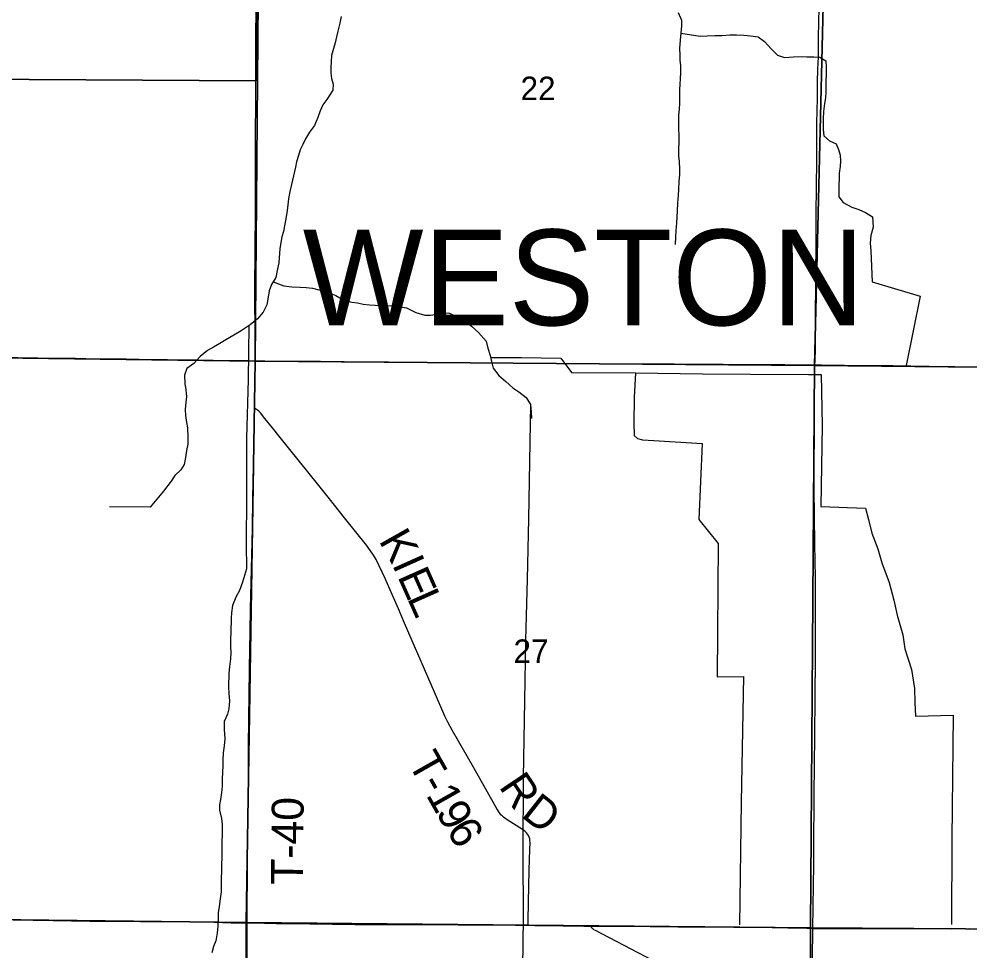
# Model space of a CAD drawing. Extents: x 1443599 to 1910620, y 1028088 to 1361369.
# Drawn here: x 1602416 to 1611360, y 1225536 to 1234297 of the extents above; entities that cross this region are included whole.
import ezdxf

# ---------------------------------------------------------------- set-up
doc = ezdxf.new("R2010")
doc.units = 0
for name, color, linetype in [('GM_X_Minor_River', 7, 'Continuous'), ('GM_X_Section', 7, 'Continuous'), ('GM_X_Section_Text', 7, 'Continuous'), ('GM_X_Township', 7, 'Continuous'), ('GM_X_Township_Road', 7, 'Continuous'), ('GM_X_Township_Road_Text', 7, 'Continuous'), ('GM_X_Township_Text', 7, 'Continuous'), ('GM_X_US_Route', 7, 'Continuous')]:
    doc.layers.add(name, color=color, linetype=linetype)

msp = doc.modelspace()

# ---------------------------------------------------------------- linework, layer by layer
at = {"layer": 'GM_X_Minor_River'}
for points in [[(1608614, 1234357.1), (1608647.6, 1234287.5), (1608647.6, 1234231.2), (1608641.1, 1234163.2), (1608632.8, 1234099.3), (1608628, 1234021.2), (1608629.8, 1233960.8), (1608632.1, 1233910.5), (1608636.2, 1233858.2), (1608635.9, 1233793.9), (1608633.8, 1233735.8), (1608629.9, 1233683.7), (1608628, 1233631.6), (1608628, 1233575.3), (1608627.5, 1233505.1), (1608623.5, 1233449), (1608617.4, 1233393), (1608618.9, 1233322.7), (1608619, 1233270.5), (1608620.4, 1233196.1), (1608620.3, 1233137.9), (1608618, 1233073.7), (1608619.8, 1233011.4), (1608623.9, 1232959), (1608627.3, 1232886.6), (1608627.4, 1232834.4), (1608623, 1232768.3), (1608618.4, 1232694.2), (1608614.5, 1232642.1), (1608609.7, 1232566), (1608605.1, 1232493.9), (1608603, 1232433.7), (1608599, 1232379.7), (1608594.4, 1232305.6), (1608590.3, 1232249.5)], [(1605447.3, 1234320.9), (1605433.1, 1234259.2), (1605414.2, 1234181.7), (1605402.3, 1234127.9), (1605390.2, 1234072.2), (1605374.3, 1234020.6), (1605355.9, 1233953), (1605351.9, 1233898.9), (1605347.7, 1233838.9), (1605347.9, 1233788.6), (1605356.2, 1233738.1), (1605370.2, 1233683.4), (1605366.2, 1233627.3), (1605310.9, 1233541.1), (1605273, 1233490.3), (1605247, 1233435.1), (1605226.6, 1233369.6), (1605195.8, 1233296.5), (1605149.5, 1233234.1), (1605109.1, 1233171.3), (1605085.1, 1233118.1), (1605061.2, 1233066.8), (1605045.3, 1233015.1), (1605027.1, 1232955.6), (1605015.2, 1232903.8), (1604996.2, 1232822.2), (1604977.3, 1232742.6), (1604962.9, 1232674.9), (1604950.4, 1232607.1), (1604944.3, 1232549.1), (1604938.4, 1232497.2), (1604925.6, 1232419.3), (1604913.2, 1232353.5), (1604903.2, 1232299.7), (1604887.3, 1232248.1)], [(1608641.1, 1234163.2), (1608820.7, 1234136), (1608888.9, 1234137.3), (1608961.3, 1234140.5), (1609029.5, 1234141.8), (1609101.9, 1234147), (1609164.2, 1234148.6), (1609232.2, 1234143.9), (1609294.2, 1234139.4), (1609366.1, 1234128.6), (1609426.7, 1234086), (1609488.4, 1234015.3), (1609548.4, 1233956.7), (1609613.8, 1233934.1), (1609698.3, 1233940.8), (1609774.6, 1233943.8), (1609824.7, 1233941.9), (1609890.9, 1233941.3), (1609947, 1233939.1), (1610003.8, 1233902.8), (1610005.6, 1233840.4), (1610007.2, 1233772.1), (1610005.3, 1233720), (1610005.4, 1233611.5), (1609999.4, 1233555.5), (1609991.5, 1233503.6), (1609980.7, 1233427.7), (1609980.3, 1233359.5), (1609978.5, 1233309.3), (1609978.7, 1233259.1), (1609986.5, 1233198.6), (1610037, 1233152.4), (1610100.2, 1233123.8), (1610124.3, 1233068.7), (1610138.4, 1233015.9), (1610142.6, 1232963.6), (1610138.7, 1232911.5), (1610130.4, 1232847.6), (1610124.7, 1232689.1), (1610126.4, 1232626.8), (1610166.5, 1232571.1), (1610249.3, 1232529.7), (1610312.7, 1232507.1), (1610377.8, 1232478.5), (1610442.5, 1232435.8), (1610449.1, 1232339.2), (1610428.2, 1232261.7), (1610421.6, 1232189.7), (1610427.1, 1232119.2)], [(1604887.3, 1232248.1), (1604867.6, 1232138.1), (1604858.7, 1232003.6), (1604843.5, 1231933.8), (1604832.3, 1231865.8), (1604789.2, 1231802.5), (1604768.2, 1231740.8), (1604756.9, 1231662.8), (1604746, 1231608.9), (1604712.8, 1231541.4), (1604659.7, 1231478.2), (1604590.7, 1231423.3), (1604505.6, 1231364.7), (1604436.8, 1231323.9), (1604362, 1231281.1), (1604305.4, 1231246.1), (1604246.8, 1231213.1), (1604190.1, 1231180), (1604121.1, 1231123.1), (1604060, 1231060.1), (1603995.1, 1231011.1), (1603972, 1230947.4), (1603974.7, 1230871.2), (1603985.8, 1230810.9), (1603992.7, 1230748.6), (1603985.9, 1230696.6), (1603978.7, 1230626.6), (1603981.8, 1230570.5), (1603992.7, 1230504.1), (1603999.9, 1230453.9), (1604004.5, 1230369.7), (1604003.3, 1230301.6), (1603992.3, 1230241.6), (1603983.2, 1230175.7), (1603970.1, 1230109.8), (1603939.2, 1230058.2), (1603880.3, 1230007.1), (1603847.3, 1229951.6), (1603775.7, 1229858.7)], [(1608590.3, 1232249.5), (1608585.7, 1232177.4)], [(1610427.1, 1232119.2), (1610439.1, 1231826.6), (1610891.4, 1231690), (1610758.4, 1231039.3)], [(1604805.4, 1231826.2), (1604907.2, 1231788.3), (1604983.1, 1231778.9), (1605059.1, 1231775.6), (1605117.2, 1231772.5), (1605177.1, 1231765.4), (1605248.9, 1231748.1), (1605318.7, 1231730.7), (1605396.3, 1231699.2), (1605471.7, 1231653.8), (1605547.5, 1231636.3), (1605599.4, 1231627.4), (1605653.3, 1231616.3), (1605711.3, 1231611.2), (1605767.2, 1231606.2), (1605835.3, 1231602.9), (1605941.4, 1231600.9), (1606005.3, 1231591.7), (1606061.2, 1231580.6), (1606148.6, 1231536.9), (1606234.3, 1231513.2), (1606284.4, 1231512.3), (1606354.6, 1231523), (1606410.9, 1231535.9), (1606464.9, 1231530.9), (1606603.9, 1231458.1), (1606671.2, 1231408.7), (1606738.3, 1231351.3), (1606811, 1231269.7), (1606826, 1231203.3), (1606846.8, 1231132.8), (1606859.9, 1231078.4), (1606876.9, 1231013.9), (1606927.8, 1230946.8), (1606993, 1230889.5), (1607060.1, 1230830.1), (1607115.5, 1230790.9), (1607184.7, 1230739.4), (1607225.7, 1230672.5), (1607232.5, 1230602.2), (1607235.5, 1230540.1)], [(1604578.5, 1231415), (1604570.1, 1230908.7), (1604557, 1230357.9), (1604555.9, 1229810.8), (1604552.4, 1229360), (1604557, 1229127.2)], [(1606851.2, 1231114.8), (1607140.9, 1231115), (1607511.3, 1231107.8), (1607611.2, 1230973.6), (1608214, 1230971.8), (1608844.6, 1230961.4), (1609295.2, 1230958.6), (1609841.8, 1230956.2), (1609960, 1230956), (1609968, 1230474.9), (1609955.4, 1229713.7), (1610375.7, 1229699.8), (1610406, 1229593.1), (1610437.9, 1229464.3), (1610493.5, 1229317), (1610531.4, 1229186), (1610598.4, 1229000.5), (1610643.7, 1228833.3), (1610675.4, 1228692.5), (1610728.4, 1228507.2), (1610748.2, 1228376.6), (1610809.1, 1228183.1), (1610838.1, 1228002.3), (1610840, 1227872), (1610845.8, 1227743.7), (1611200.5, 1227753.3), (1611189.2, 1226591.4), (1611185.8, 1225784.1)], [(1608214, 1230971.8), (1608200, 1230737.6), (1608198.1, 1230499.1), (1608200.4, 1230381.9), (1608233.9, 1230352.9), (1608279.6, 1230342.1), (1608385.6, 1230333.2), (1608839.7, 1230306.2), (1608809.8, 1229591.5), (1608990.4, 1229367.6), (1608983.5, 1228113.3), (1609229.9, 1228116.6), (1609206.3, 1226934.9), (1609191.1, 1225781.1)], [(1607225.7, 1230672.5), (1607207.8, 1229598.8), (1607194.4, 1229031.9), (1607178.9, 1228457.1), (1607169.4, 1227888.1), (1607157.4, 1227166.9), (1607155.7, 1226459.5), (1607157.5, 1225846.2), (1607149.7, 1225377.4), (1607149.5, 1224762.2), (1607145, 1224010.7), (1607164, 1223463.2), (1607152.6, 1223138.8), (1607139.9, 1223101)], [(1603775.7, 1229858.7), (1603649, 1229708.6), (1603268.6, 1229711.2)], [(1604557, 1229127.2), (1604518.5, 1229003.9), (1604491.1, 1228926.2), (1604454, 1228860.7), (1604424.7, 1228785.1), (1604415.5, 1228715.1), (1604410.7, 1228663.1), (1604408.5, 1228528.9), (1604405.5, 1228470.8), (1604406.3, 1228396.6), (1604407.4, 1228342.5), (1604406.4, 1228282.4), (1604397.1, 1228206.4), (1604388.1, 1228148.4), (1604386, 1228018.2), (1604390.9, 1227956), (1604395.8, 1227887.8), (1604390.6, 1227813.7), (1604375.7, 1227761.9), (1604346.5, 1227692.2), (1604345.3, 1227620.1), (1604351.8, 1227531.8), (1604346.7, 1227465.8), (1604335.6, 1227399.8), (1604332.5, 1227331.8), (1604331.6, 1227275.6), (1604328.6, 1227215.6), (1604327.5, 1227151.5), (1604326.4, 1227085.3), (1604321.4, 1227023.3), (1604310.3, 1226961.4), (1604301.5, 1226909.4), (1604302.6, 1226859.3), (1604321.3, 1226780.8), (1604326.5, 1226726.6), (1604327.4, 1226664.4), (1604325.2, 1226532.2), (1604322.4, 1226480.1), (1604319.1, 1226283.8), (1604316.1, 1226223.7), (1604316.8, 1226143.5), (1604317.9, 1226091.4), (1604308.8, 1226027.4), (1604297.6, 1225955.5), (1604290.6, 1225895.5), (1604289.7, 1225837.4), (1604284.5, 1225769.3), (1604279.5, 1225707.3), (1604266.2, 1225631.4), (1604245.3, 1225577.6), (1604230.3, 1225519.8)]]:
    msp.add_lwpolyline(points, dxfattribs=at)
at = {"layer": 'GM_X_Section'}
for points in [[(1599351.1, 1236398.2), (1604680, 1236367.4), (1604638.1, 1231080.4), (1599293.2, 1231149.6)], [(1604680, 1236367.4), (1610024.8, 1236377.3), (1609897.4, 1231040.4), (1604638.1, 1231080.4)], [(1615314.2, 1236336.4), (1615246.7, 1230987.1), (1609897.4, 1231040.4), (1610024.8, 1236377.3)], [(1604638.1, 1231080.4), (1604553.9, 1225803.6), (1599252.9, 1225866.2), (1599293.2, 1231149.6)], [(1609897.4, 1231040.4), (1609861.1, 1225754.9), (1604553.9, 1225803.6), (1604638.1, 1231080.4)], [(1615246.7, 1230987.1), (1615202.5, 1225719.6), (1609861.1, 1225754.9), (1609897.4, 1231040.4)], [(1599252.9, 1225866.2), (1604553.9, 1225803.6), (1604565.2, 1220497.6), (1599206.5, 1220575)], [(1604553.9, 1225803.6), (1609861.1, 1225754.9), (1609830.1, 1220437.4), (1604565.2, 1220497.6)], [(1609861.1, 1225754.9), (1615202.5, 1225719.6), (1615157.1, 1220376.3), (1609876.1, 1220436.7), (1609830.1, 1220437.4)]]:
    msp.add_lwpolyline(points, close=True, dxfattribs=at)
at = {"layer": 'GM_X_Township'}
for points in [[(1604665.8, 1234694.9), (1604642.8, 1233717.2), (1599313.7, 1233747.6), (1599299.9, 1231150.3), (1595353.6, 1231166.2), (1595282.7, 1225862.3), (1593947.1, 1225870.7), (1588462.3, 1225902.2), (1588558.7, 1231231.1), (1588605.9, 1233837.8), (1588654.4, 1236516)], [(1618936.9, 1220370.1), (1615159.9, 1220387.8), (1615128.7, 1218989.2), (1612506.9, 1219021.2), (1609877.9, 1219061.7), (1609890.3, 1220443.7), (1609839.9, 1220446.6), (1604546.9, 1220492.4), (1601901.6, 1220535), (1599194, 1220561.1), (1593741, 1220583.6), (1592199, 1220592.6), (1588366.5, 1220614.2), (1588383.5, 1221551.2), (1588462.3, 1225902.2), (1593947.1, 1225870.7), (1595282.7, 1225862.3), (1595353.6, 1231166.2), (1599299.9, 1231150.3), (1599313.7, 1233747.6), (1604642.8, 1233717.2), (1604665.8, 1234694.9)]]:
    msp.add_lwpolyline(points, dxfattribs=at)
at = {"layer": 'GM_X_Township_Road'}
for points in [[(1604642.5, 1233725.9), (1604642.4, 1233735.5), (1604642.7, 1233998.7), (1604647, 1234525), (1604649.7, 1234708.2)], [(1609901.7, 1231046.6), (1609904.1, 1231082.2), (1609905.8, 1231196.8), (1609906.5, 1231442.9), (1609909, 1231869.6), (1609911.9, 1232214.1), (1609913.3, 1232443.9), (1609916.3, 1232739.1), (1609917.7, 1232952.3), (1609918, 1233050.4), (1609918.3, 1233247.2), (1609919.6, 1233312.8), (1609923.7, 1233443.8), (1609926, 1233542.1), (1609926.2, 1233656.7), (1609925.9, 1233705.9), (1609930.1, 1233820.7), (1609933.1, 1233886.1), (1609934.5, 1233935.1), (1609935.2, 1234000.1), (1609935.1, 1234081.1), (1609935.5, 1234113.7), (1609939.5, 1234277.8), (1609944.2, 1234507.4)], [(1604638.2, 1231084.6), (1604638.1, 1231120), (1604637.5, 1231284.4), (1604637.6, 1231448.9), (1604635.3, 1231580.6), (1604635.5, 1231679.2), (1604636.9, 1232205.6), (1604639.5, 1232402.9), (1604640, 1232518.2), (1604640.4, 1232781.3), (1604641, 1233110.3), (1604643.5, 1233620.3), (1604642.5, 1233725.9)], [(1604631.1, 1230639.7), (1604635.9, 1230934.7), (1604638.2, 1231084.6)], [(1609883.2, 1225748.7), (1609884.9, 1225946.7), (1609887.8, 1226160), (1609890, 1226340.4), (1609890.6, 1226471.7), (1609894.9, 1227029.5), (1609896.9, 1227259.3), (1609903.2, 1227899.2), (1609905.2, 1228309.4), (1609906.5, 1228539.1), (1609906.3, 1228736), (1609905.4, 1229047.7), (1609900.3, 1229359.4), (1609896.5, 1229621.9), (1609894.7, 1229884.4), (1609895.1, 1230097.8), (1609896.5, 1230409.6), (1609897, 1230852.6), (1609898.6, 1230984), (1609899.7, 1231016.9), (1609901.7, 1231046.6)], [(1604561.4, 1225799.8), (1604560.5, 1225831.9), (1604560.5, 1225979.6), (1604563.5, 1226209.3), (1604563.7, 1226389.8), (1604572.2, 1226882), (1604574.5, 1227144.6), (1604576, 1227439.9), (1604578.1, 1227735.3), (1604580.3, 1227932.2), (1604584.3, 1228194.8), (1604590, 1228539.3), (1604594.8, 1228752.6), (1604599.5, 1228998.7), (1604610.8, 1229507.3), (1604615.7, 1229786.2), (1604630, 1230573.8), (1604631.1, 1230639.7)], [(1607204, 1225777.2), (1607204.5, 1225818.3), (1607206.9, 1225998.9), (1607214, 1226294.4), (1607220.2, 1226491.4), (1607222.3, 1226557.2), (1607221.6, 1226573.7), (1607219.4, 1226589.9), (1607215.2, 1226605.7), (1607208.6, 1226620.6), (1607199.8, 1226634.3), (1607189, 1226646.6), (1607177, 1226657.9), (1607150.9, 1226677.9), (1607068.1, 1226731.4), (1606998.2, 1226774.4), (1606971.9, 1226793.9), (1606959.9, 1226805), (1606948.8, 1226817), (1606929.2, 1226843.4), (1606903.2, 1226885.3), (1606822.8, 1227028.5), (1606692.8, 1227256.8), (1606489.2, 1227613.3), (1606450.5, 1227685.7), (1606421.6, 1227744.7), (1606322.8, 1227970.4), (1606199.1, 1228256.8), (1606113.7, 1228452.5), (1606042.4, 1228618), (1605983.8, 1228753.3), (1605925.4, 1228888), (1605858.4, 1229036.8), (1605803.2, 1229156.1), (1605773.8, 1229214.8), (1605749.2, 1229257.4), (1605721.9, 1229298.4), (1605682.8, 1229350.7), (1605478.4, 1229607), (1605335.4, 1229786.6), (1605222.4, 1229927.6), (1604873.2, 1230363.4), (1604801.3, 1230453.1), (1604729.3, 1230542.7), (1604688.3, 1230593.3), (1604672.1, 1230611.9), (1604659.4, 1230621.3), (1604631.1, 1230639.7)], [(1599260.9, 1225867.1), (1599454.9, 1225865.6), (1599799.6, 1225861.4), (1600012.9, 1225859.4), (1600209.9, 1225859.1), (1600439.6, 1225855.5), (1600932, 1225851.2), (1601129, 1225850), (1601916.7, 1225836.5), (1602146.5, 1225832.3), (1602359.8, 1225827.5), (1602737.3, 1225822.2), (1603081.9, 1225817.2), (1603278.9, 1225815.9), (1603557.9, 1225813.8), (1604083.1, 1225809.7), (1604247.3, 1225806.9), (1604411.3, 1225801.8), (1604561.4, 1225799.8)], [(1604561.4, 1225799.8), (1604608.2, 1225799.2), (1604838, 1225795.6), (1605149.8, 1225791.4), (1605576.5, 1225786.4), (1606052.5, 1225783.7), (1606544.9, 1225781.2), (1606741.9, 1225780.4), (1607086.5, 1225778.1), (1607204, 1225777.2)], [(1604561.5, 1225421.7), (1604561.4, 1225585.8), (1604562.2, 1225766.3), (1604561.4, 1225799.8)], [(1607204, 1225777.2), (1607267.1, 1225776.7), (1607529.6, 1225772.8), (1607726.5, 1225768.8), (1607794.1, 1225768.7)], [(1607794.1, 1225768.7), (1608087.5, 1225768.2), (1608612.7, 1225763), (1608826.1, 1225762.4), (1609137.6, 1225759.1), (1609498.5, 1225755.5), (1609646.1, 1225754.4), (1609826.4, 1225750.5), (1609883.2, 1225748.7)], [(1609868.2, 1224512.1), (1609844.4, 1224530.5), (1609688.7, 1224650.8), (1609467.1, 1224820), (1609284.8, 1224959.6), (1609231.3, 1224997.5), (1609175.8, 1225032.4), (1609104.7, 1225073.3), (1609017.5, 1225118.9), (1608827.9, 1225216.3), (1608623.9, 1225321.5), (1608448, 1225409.5), (1608171.9, 1225553.7), (1607968.5, 1225660), (1607837.3, 1225727.4), (1607823.3, 1225735.7), (1607812.1, 1225743.3), (1607804.5, 1225751.3), (1607794.1, 1225768.7)], [(1609867.8, 1224607.2), (1609866.7, 1224716.7), (1609871.6, 1224979.1), (1609873.9, 1225241.7), (1609876.1, 1225356.6), (1609878.8, 1225471.3), (1609880, 1225553.3), (1609881.7, 1225651.6), (1609883, 1225717.1), (1609883.2, 1225748.7)], [(1609883.2, 1225748.7), (1609924.9, 1225747.5), (1610138.2, 1225746), (1610515.6, 1225745.9), (1611188.5, 1225744.4), (1611352.5, 1225746.4), (1611565.9, 1225745.5), (1611762.8, 1225746.4), (1611943.1, 1225746.5), (1612074.2, 1225748), (1612336.5, 1225750.2), (1612467.6, 1225749.5), (1612535.8, 1225749.2)]]:
    msp.add_lwpolyline(points, dxfattribs=at)
at = {"layer": 'GM_X_US_Route'}
for points in [[(1602026.5, 1231120.9), (1602594.3, 1231113), (1602849.4, 1231108.9), (1602947.2, 1231107.4), (1603044, 1231105.8), (1603234.3, 1231103.4), (1603424.7, 1231101.7), (1603546.8, 1231099.8), (1603813.7, 1231095.7), (1604025.3, 1231092.4), (1604094.3, 1231091.7), (1604242, 1231089.6), (1604429, 1231086.6), (1604580, 1231085.4), (1604638.2, 1231084.6), (1604727.7, 1231083.2), (1604839.3, 1231081.3), (1605026.4, 1231080.2), (1605252.9, 1231079), (1605472.8, 1231076.7), (1605889.7, 1231073.4), (1606083.3, 1231071.4), (1606524.8, 1231067.1)], [(1606524.8, 1231067.1), (1606664.3, 1231065.7), (1606946.7, 1231064.1), (1607222.3, 1231060.8), (1607383.2, 1231061), (1607652.4, 1231059.1), (1607852.6, 1231058.7), (1608177.6, 1231055.9), (1608351.6, 1231055.8), (1608578, 1231053.9), (1609037.6, 1231051.2), (1609618.7, 1231048.8), (1609901.7, 1231046.6)], [(1609901.7, 1231046.6), (1609963.3, 1231046.1), (1610180, 1231043.5), (1610376.9, 1231040.1), (1610501.6, 1231040.2), (1610633, 1231038.5), (1610971, 1231033.4), (1611217.2, 1231029.5), (1611476.5, 1231025.5)]]:
    msp.add_lwpolyline(points, dxfattribs=at)

# ---------------------------------------------------------------- texts
at = {"layer": 'GM_X_Section_Text'}
for s, p in [('22', (1607133.3, 1233534.1)), ('27', (1607067.3, 1228243.6))]:
    msp.add_text(s, height=221, rotation=0.00001, dxfattribs=at).set_placement(p)
at = {"layer": 'GM_X_Township_Road_Text'}
for s, rotation, p in [('K', 299.42364, (1605795.3, 1229394.2)), ('I', 294.1345, (1605921.7, 1229170.8)), ('E', 293.97685, (1605972, 1229058.5)), ('L', 293.96336, (1606063.2, 1228853.5)), ('T', 299.47752, (1606067.9, 1227306)), ('R', 303.94447, (1606922.9, 1227081.2)), ('-', 299.48859, (1606178.4, 1227110.6)), ('1', 299.53777, (1606239.1, 1227003.1)), ('D', 321.75958, (1607128.3, 1226803.7)), ('T-40', 89.30302, (1605084.4, 1226156.8)), ('9', 299.73836, (1606330.8, 1226841.4)), ('6', 301.87968, (1606428.7, 1226670.4))]:
    msp.add_text(s, height=300, rotation=rotation, dxfattribs=at).set_placement(p)
at = {"layer": 'GM_X_Township_Text'}
msp.add_text('WESTON', height=900, rotation=0.00001, dxfattribs=at).set_placement((1605084.6, 1231417.7))

doc.saveas('drawing.dxf')
